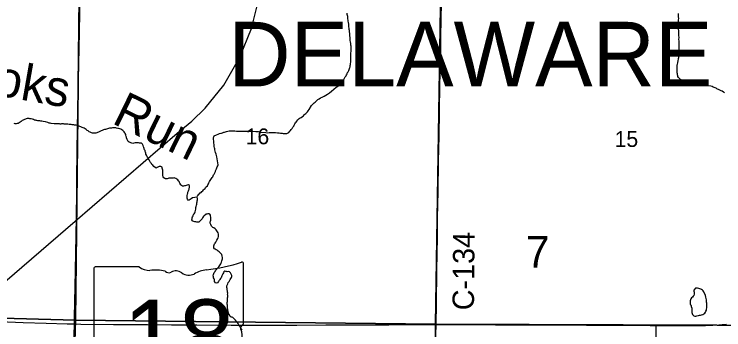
# Model space of a CAD drawing. Extents: x 2.4 to 73.1, y 4.5 to 25.6.
# Drawn here: x 31.475 to 32.412, y 23.123 to 23.539 of the extents above; entities that cross this region are included whole.
import ezdxf

# ---------------------------------------------------------------- set-up
doc = ezdxf.new("R2010")
doc.units = 0
for name, color, linetype in [('GM_X_County_Road', 7, 'Continuous'), ('GM_X_County_Road_Text', 7, 'Continuous'), ('GM_X_Minor_Lake', 7, 'Continuous'), ('GM_X_Minor_River', 7, 'Continuous'), ('GM_X_Minor_River_Text', 7, 'Continuous'), ('GM_X_Rail_Line', 7, 'Continuous'), ('GM_X_Section', 7, 'Continuous'), ('GM_X_Section_Text', 7, 'Continuous'), ('GM_X_State_Route', 7, 'Continuous'), ('GM_X_State_Shield', 7, 'Continuous'), ('GM_X_Township_Road', 7, 'Continuous'), ('GM_X_Township_Text', 7, 'Continuous')]:
    doc.layers.add(name, color=color, linetype=linetype)

msp = doc.modelspace()

# ---------------------------------------------------------------- linework, layer by layer
at = {"layer": 'GM_X_County_Road'}
for points in [[(32.03199, 23.12955), (32.03246, 23.15712), (32.03303, 23.20095), (32.03368, 23.24508), (32.03399, 23.27026), (32.0345, 23.30507), (32.03524, 23.34454), (32.03586, 23.37873), (32.03632, 23.41043), (32.037, 23.44617), (32.03757, 23.47321), (32.03803, 23.49558), (32.03832, 23.5105), (32.03864, 23.53132), (32.03919, 23.55502), (32.03962, 23.57328), (32.04006, 23.59845), (32.04022, 23.61089), (32.04056, 23.63045)], [(32.02557, 22.73189), (32.02574, 22.74008), (32.026, 22.76681), (32.02626, 22.79166), (32.0266, 22.82179), (32.02708, 22.84789), (32.02739, 22.86871), (32.02775, 22.88145), (32.02797, 22.89544), (32.02855, 22.92621), (32.02892, 22.94796), (32.02933, 22.96878), (32.02968, 22.98339), (32.03039, 23.01695), (32.03048, 23.02504), (32.03076, 23.03715), (32.03104, 23.05549), (32.03126, 23.07601), (32.03176, 23.1161), (32.03199, 23.12955)]]:
    msp.add_lwpolyline(points, dxfattribs=at)
at = {"layer": 'GM_X_Minor_Lake'}
for points in [[(32.37249, 23.17503), (32.37262, 23.17358), (32.37298, 23.17225), (32.37296, 23.17092), (32.37275, 23.1694), (32.37253, 23.16789), (32.37157, 23.16695), (32.37059, 23.16564), (32.36944, 23.1647), (32.36866, 23.16339), (32.36807, 23.16207), (32.36747, 23.16075), (32.36762, 23.1577), (32.36779, 23.15675), (32.36815, 23.15561), (32.36871, 23.15446), (32.36907, 23.15312), (32.36961, 23.15121), (32.36978, 23.15007), (32.36976, 23.14893), (32.36974, 23.14779), (32.36972, 23.14646), (32.36989, 23.14532), (32.37025, 23.14399), (32.3708, 23.14265), (32.3723, 23.1411), (32.37362, 23.1407), (32.37495, 23.14068), (32.37648, 23.14104), (32.37858, 23.14138), (32.38011, 23.14174), (32.38125, 23.14172), (32.38259, 23.14227), (32.38412, 23.14282), (32.38584, 23.14355), (32.3868, 23.14448), (32.38797, 23.14598), (32.38837, 23.14693), (32.38896, 23.14825), (32.38937, 23.14995), (32.38958, 23.15166), (32.38962, 23.15375), (32.38965, 23.15584), (32.38949, 23.15755), (32.38932, 23.15888), (32.38914, 23.15983), (32.38916, 23.16097), (32.38899, 23.16231), (32.38863, 23.16383), (32.38828, 23.16555), (32.38774, 23.16764), (32.38573, 23.17261), (32.38461, 23.17396), (32.38367, 23.17493), (32.38255, 23.1757), (32.3816, 23.17629), (32.38028, 23.17669), (32.37915, 23.17728), (32.37725, 23.1775), (32.3763, 23.17751), (32.37477, 23.17735), (32.37249, 23.17503)], [(32.38011, 23.14174), (32.38125, 23.14172), (32.38259, 23.14227), (32.38412, 23.14282), (32.38584, 23.14355), (32.3868, 23.14448), (32.38797, 23.14598), (32.38837, 23.14693), (32.38896, 23.14825), (32.38937, 23.14995), (32.38958, 23.15166), (32.38962, 23.15375), (32.38965, 23.15584), (32.38949, 23.15755), (32.38932, 23.15888), (32.38914, 23.15983), (32.38916, 23.16097), (32.38899, 23.16231), (32.38863, 23.16383), (32.38828, 23.16555), (32.38774, 23.16764), (32.38573, 23.17261), (32.38461, 23.17396), (32.38367, 23.17493), (32.38255, 23.1757), (32.3816, 23.17629), (32.38028, 23.17669), (32.37915, 23.17728), (32.37725, 23.1775), (32.3763, 23.17751), (32.37477, 23.17735), (32.37249, 23.17503)], [(32.37249, 23.17503), (32.37262, 23.17358), (32.37298, 23.17225), (32.37296, 23.17092), (32.37275, 23.1694), (32.37253, 23.16789), (32.37157, 23.16695), (32.37059, 23.16564), (32.36944, 23.1647), (32.36866, 23.16339), (32.36807, 23.16207), (32.36747, 23.16075), (32.36762, 23.1577), (32.36779, 23.15675), (32.36815, 23.15561), (32.36871, 23.15446), (32.36907, 23.15312), (32.36961, 23.15121), (32.36978, 23.15007), (32.36976, 23.14893), (32.36974, 23.14779), (32.36972, 23.14646), (32.36989, 23.14532), (32.37025, 23.14399), (32.3708, 23.14265), (32.3723, 23.1411), (32.37362, 23.1407), (32.37495, 23.14068), (32.37648, 23.14104), (32.37858, 23.14138), (32.38011, 23.14174)]]:
    msp.add_lwpolyline(points, dxfattribs=at)
at = {"layer": 'GM_X_Minor_River'}
for points in [[(31.91938, 23.48222), (31.9194, 23.48336), (31.91942, 23.48431), (31.91925, 23.48545), (31.91945, 23.4864), (31.91947, 23.48735), (31.91948, 23.4883), (31.91951, 23.48982), (31.91952, 23.49096), (31.91955, 23.49228), (31.91976, 23.4938), (31.91978, 23.49475), (31.91979, 23.4957), (31.91962, 23.49703), (31.91945, 23.49817), (31.91946, 23.49912), (31.91911, 23.50065), (31.91895, 23.50255), (31.9186, 23.50427), (31.91844, 23.50636), (31.91828, 23.50845), (31.91812, 23.51035), (31.91796, 23.51187), (31.9178, 23.51377), (31.91764, 23.51568), (31.91748, 23.51758), (31.91712, 23.5191), (31.91696, 23.52081), (31.9168, 23.52252), (31.91664, 23.52443), (31.91648, 23.52614), (31.91632, 23.52804), (31.91596, 23.52976), (31.9158, 23.53128), (31.91544, 23.5328), (31.91528, 23.53432), (31.91511, 23.53604), (31.91475, 23.53718), (31.91459, 23.53889), (31.91423, 23.54061)], [(32.35271, 23.51085), (32.35258, 23.51427), (32.35243, 23.51693), (32.35228, 23.51959), (32.35232, 23.52206), (32.35236, 23.52453), (32.35221, 23.527), (32.35225, 23.52928), (32.35229, 23.53156), (32.35251, 23.53364), (32.35235, 23.53573), (32.3522, 23.53801), (32.35204, 23.53991)], [(32.41293, 23.43544), (32.41143, 23.43642), (32.40973, 23.43739), (32.4086, 23.43779), (32.40766, 23.43838), (32.40671, 23.43877), (32.40501, 23.43975), (32.40369, 23.44034), (32.40275, 23.44073), (32.40181, 23.44132), (32.40067, 23.44191), (32.39935, 23.44231), (32.39803, 23.4429), (32.39652, 23.44349), (32.395, 23.4439), (32.39026, 23.44454), (32.38874, 23.44495), (32.38627, 23.44517), (32.38419, 23.44559), (32.38191, 23.446), (32.37945, 23.44642), (32.37717, 23.44665), (32.37489, 23.44688), (32.37299, 23.44728), (32.3711, 23.4475), (32.3692, 23.44791), (32.36711, 23.44795), (32.36559, 23.44816), (32.36445, 23.44837), (32.36294, 23.44896), (32.362, 23.44936), (32.36067, 23.44976), (32.35935, 23.45016), (32.3584, 23.45056), (32.35708, 23.45115), (32.35558, 23.4525), (32.35464, 23.45289), (32.35332, 23.45406), (32.35202, 23.45559), (32.35147, 23.45693), (32.3511, 23.45789), (32.35093, 23.45903), (32.35076, 23.46036), (32.35059, 23.4617), (32.35043, 23.4636), (32.35046, 23.46531), (32.35048, 23.46663), (32.35031, 23.46778), (32.35032, 23.46873), (32.35034, 23.46968), (32.35055, 23.47119), (32.35057, 23.47233), (32.35078, 23.47328), (32.35119, 23.47498), (32.35139, 23.47612), (32.3516, 23.47725), (32.35223, 23.48066), (32.35244, 23.4818), (32.35265, 23.48312), (32.35267, 23.48445), (32.35269, 23.48597), (32.35272, 23.48768), (32.35294, 23.48957), (32.35298, 23.49204), (32.35302, 23.49413), (32.35304, 23.49584), (32.35307, 23.49755), (32.3531, 23.49907), (32.35293, 23.50078), (32.35296, 23.5023), (32.35298, 23.50401), (32.35282, 23.50591), (32.35286, 23.50819), (32.35271, 23.51085)], [(31.76416, 23.38516), (31.76606, 23.38513), (31.76834, 23.38491), (31.771, 23.38467), (31.77366, 23.38463), (31.7767, 23.38458), (31.77994, 23.38453), (31.78298, 23.38486), (31.78641, 23.38481), (31.78983, 23.38475), (31.79382, 23.3845), (31.79705, 23.38407), (31.79989, 23.38346), (31.80711, 23.38296), (31.8092, 23.38274), (31.81129, 23.3829), (31.81319, 23.38286), (31.81529, 23.38302), (31.81738, 23.38318), (31.81966, 23.38295), (31.82232, 23.38272), (31.82441, 23.38269), (31.82631, 23.38228), (31.82839, 23.38205), (31.8301, 23.38184), (31.83143, 23.38163), (31.83257, 23.38161), (31.83352, 23.38159), (31.83486, 23.38176), (31.83581, 23.38213), (31.83716, 23.38305), (31.83851, 23.38455), (31.83948, 23.38568), (31.84064, 23.38699), (31.84162, 23.3883), (31.84259, 23.39), (31.84376, 23.3915), (31.84454, 23.39281), (31.84533, 23.39432), (31.84611, 23.39564), (31.84689, 23.39677), (31.84786, 23.39808), (31.84922, 23.39977), (31.85114, 23.40126), (31.85249, 23.40218), (31.85364, 23.40293), (31.85557, 23.40422), (31.85653, 23.40516), (31.8575, 23.40609), (31.85866, 23.40722), (31.85981, 23.40815), (31.86097, 23.40927), (31.86213, 23.41039), (31.8631, 23.4117), (31.86408, 23.4134), (31.86721, 23.41866), (31.86856, 23.41978), (31.86991, 23.42109), (31.87087, 23.42203), (31.87203, 23.42315), (31.87319, 23.42408), (31.87454, 23.42501), (31.87589, 23.42631), (31.87762, 23.42743), (31.87935, 23.42854), (31.88127, 23.42965), (31.88414, 23.43112), (31.88606, 23.43223), (31.88856, 23.43371), (31.89106, 23.43538), (31.89375, 23.43743), (31.89684, 23.44004), (31.90011, 23.44283), (31.90338, 23.44487), (31.9053, 23.44598), (31.90626, 23.44672), (31.90742, 23.44804), (31.90801, 23.44916), (31.90919, 23.45124), (31.90998, 23.45293), (31.91095, 23.45463), (31.91193, 23.45632), (31.91291, 23.45782), (31.91369, 23.45914), (31.91428, 23.46027), (31.91507, 23.46197), (31.91565, 23.46291), (31.91605, 23.46404), (31.91664, 23.46498), (31.91723, 23.46611), (31.91762, 23.46725), (31.91803, 23.46876), (31.91823, 23.4697), (31.91845, 23.47141), (31.91866, 23.47255), (31.91888, 23.47425), (31.91909, 23.47577), (31.91933, 23.4788), (31.91935, 23.47975), (31.91936, 23.48089), (31.91938, 23.48222)], [(31.50857, 23.39815), (31.50667, 23.39837), (31.50572, 23.39858), (31.50459, 23.39879), (31.50345, 23.39899), (31.5025, 23.3992), (31.50155, 23.3994), (31.50023, 23.39999), (31.49872, 23.40059), (31.49701, 23.401), (31.49531, 23.40121), (31.49417, 23.40123), (31.49283, 23.40125), (31.4915, 23.40127), (31.49036, 23.40091), (31.4894, 23.40074), (31.48806, 23.40019), (31.48653, 23.39945), (31.485, 23.39872), (31.48365, 23.3976), (31.4823, 23.39667), (31.48115, 23.39574), (31.47961, 23.39481), (31.47866, 23.39464), (31.47732, 23.39428), (31.4758, 23.39431), (31.47448, 23.3949)], [(31.63249, 23.36902), (31.63134, 23.36866), (31.63001, 23.36868), (31.6285, 23.36927), (31.62755, 23.36967), (31.62661, 23.37025), (31.62529, 23.37122), (31.62418, 23.37295), (31.62382, 23.37391), (31.62309, 23.37582), (31.62291, 23.37677), (31.62255, 23.37773), (31.62219, 23.37944), (31.62183, 23.3804), (31.62109, 23.38174), (31.62072, 23.38269), (31.61998, 23.38384), (31.61792, 23.38559), (31.6166, 23.38656), (31.61547, 23.38734), (31.61415, 23.38793), (31.61244, 23.38814), (31.61149, 23.38835), (31.60979, 23.38875), (31.60865, 23.38896), (31.60751, 23.38898), (31.6058, 23.38901), (31.60447, 23.38903), (31.60313, 23.38886), (31.6018, 23.38869), (31.60047, 23.38852), (31.59913, 23.38816), (31.59779, 23.38781), (31.59646, 23.38745), (31.59531, 23.38709), (31.59378, 23.38673), (31.59263, 23.38637), (31.59168, 23.386), (31.59072, 23.38564), (31.58957, 23.38528), (31.58861, 23.38472), (31.58766, 23.38436), (31.5867, 23.3838), (31.58574, 23.38325), (31.58478, 23.38288), (31.58382, 23.38252), (31.58249, 23.38216), (31.58135, 23.38218), (31.57982, 23.38201), (31.57887, 23.38203), (31.57792, 23.38223), (31.5766, 23.38245), (31.5749, 23.38323), (31.57377, 23.38401), (31.57245, 23.38498), (31.57075, 23.38577), (31.56944, 23.38674), (31.56812, 23.38771), (31.56699, 23.38849), (31.56567, 23.38908), (31.56416, 23.38967), (31.56265, 23.39026), (31.56133, 23.39085), (31.56038, 23.39125), (31.55943, 23.39145), (31.55792, 23.39205), (31.55622, 23.39246), (31.55527, 23.39266), (31.55413, 23.39268), (31.55318, 23.39288), (31.55204, 23.39309), (31.55109, 23.39311), (31.54995, 23.39331), (31.54901, 23.39352), (31.5473, 23.39355), (31.54559, 23.39376), (31.54426, 23.39398), (31.54293, 23.394), (31.54179, 23.39401), (31.54065, 23.39403), (31.53951, 23.39424), (31.53856, 23.39426), (31.53723, 23.39428), (31.53627, 23.3941), (31.53532, 23.39412), (31.53437, 23.39432), (31.53342, 23.39434), (31.53247, 23.39435), (31.53133, 23.39437), (31.53038, 23.39439), (31.52848, 23.39442), (31.52734, 23.39443), (31.52316, 23.39488), (31.52202, 23.39509), (31.5207, 23.39549), (31.519, 23.39609), (31.51597, 23.3969), (31.51293, 23.39751), (31.51085, 23.39793), (31.50952, 23.39814), (31.50857, 23.39815)], [(31.71432, 23.26496), (31.71318, 23.26516), (31.71186, 23.26556), (31.71072, 23.26596), (31.70978, 23.26636), (31.70923, 23.2677), (31.70963, 23.26921), (31.70984, 23.27016), (31.71024, 23.27148), (31.71084, 23.27318), (31.71162, 23.27469), (31.7124, 23.27581), (31.71318, 23.27713), (31.71377, 23.27845), (31.71418, 23.28016), (31.7144, 23.28186), (31.71462, 23.28376), (31.71483, 23.28527), (31.71524, 23.28698), (31.71564, 23.28849), (31.71586, 23.29001), (31.71607, 23.29133), (31.71628, 23.29285), (31.71649, 23.29399), (31.71671, 23.29569), (31.71617, 23.29779), (31.71658, 23.2993), (31.71755, 23.30043), (31.71851, 23.30136), (31.71947, 23.30211), (31.72044, 23.30323), (31.72141, 23.30398), (31.72237, 23.30491), (31.72353, 23.30603), (31.7245, 23.30716), (31.72566, 23.30828), (31.72662, 23.30921), (31.7274, 23.31034), (31.72837, 23.31127), (31.72972, 23.31277), (31.73031, 23.3139), (31.7311, 23.31541), (31.73149, 23.31635), (31.73208, 23.31729), (31.73267, 23.31842), (31.73345, 23.31955), (31.73423, 23.32087), (31.7352, 23.32237), (31.73598, 23.3235), (31.73676, 23.32463), (31.73735, 23.32576), (31.73794, 23.32689), (31.73853, 23.32802), (31.73911, 23.32896), (31.7399, 23.33046), (31.74029, 23.33141), (31.74069, 23.33235), (31.74108, 23.33329), (31.74148, 23.33424), (31.74187, 23.33518), (31.74227, 23.33631), (31.74286, 23.33764), (31.74345, 23.33896), (31.74405, 23.34028), (31.74231, 23.35094), (31.74123, 23.35419), (31.7405, 23.35648), (31.74015, 23.35838), (31.73979, 23.35991), (31.73944, 23.36143), (31.73927, 23.36277), (31.73892, 23.36467), (31.73875, 23.366), (31.73858, 23.36733), (31.73841, 23.36867), (31.73825, 23.37057), (31.73809, 23.37209), (31.73792, 23.3738), (31.73795, 23.37513), (31.73796, 23.37627), (31.73836, 23.3774), (31.73876, 23.37835), (31.73972, 23.37909), (31.74087, 23.37945), (31.74202, 23.38001), (31.74412, 23.38092), (31.74584, 23.38147), (31.74737, 23.38201), (31.74833, 23.38219), (31.74986, 23.38273), (31.75158, 23.38327), (31.75253, 23.38345), (31.75368, 23.38381), (31.75521, 23.38417), (31.75674, 23.38471), (31.75846, 23.38525), (31.75998, 23.38523), (31.76226, 23.38538), (31.76416, 23.38516)], [(31.71617, 23.29779), (31.71007, 23.29694), (31.70853, 23.29563), (31.70699, 23.29452), (31.70565, 23.29378), (31.70469, 23.29341), (31.70358, 23.29495), (31.70302, 23.2961), (31.70285, 23.29743), (31.70306, 23.29838), (31.70307, 23.29933), (31.7035, 23.30217), (31.70389, 23.30311), (31.7041, 23.30406), (31.7045, 23.305), (31.70489, 23.30595), (31.70529, 23.30708), (31.7055, 23.30822), (31.70571, 23.30935), (31.7061, 23.31049), (31.70632, 23.31181), (31.70614, 23.31295), (31.70482, 23.31374), (31.70311, 23.31338), (31.70177, 23.31302), (31.70062, 23.31266), (31.69967, 23.31249), (31.69834, 23.31232), (31.69701, 23.31234), (31.69569, 23.31312), (31.69475, 23.31409), (31.69345, 23.31601), (31.6929, 23.31696), (31.69234, 23.31811), (31.69179, 23.31907), (31.69067, 23.32042), (31.68954, 23.32139), (31.68823, 23.32236), (31.68671, 23.32276), (31.68576, 23.32297), (31.68443, 23.3228), (31.6831, 23.32282), (31.68176, 23.32265), (31.68082, 23.32266), (31.67986, 23.32249), (31.67891, 23.3225), (31.67796, 23.32233), (31.67681, 23.32197), (31.67567, 23.3218), (31.67453, 23.32181), (31.67339, 23.32221), (31.67207, 23.32318), (31.67133, 23.32434), (31.67097, 23.32548), (31.67098, 23.32643), (31.67104, 23.33004), (31.67088, 23.33175), (31.67071, 23.33308), (31.67035, 23.33461), (31.67019, 23.33594), (31.66982, 23.33709), (31.66813, 23.33825), (31.66718, 23.33827), (31.66623, 23.33809), (31.66508, 23.33754), (31.66335, 23.33662), (31.6622, 23.33607), (31.66069, 23.33685), (31.65919, 23.33801), (31.6575, 23.33975), (31.65657, 23.34072), (31.65583, 23.34206), (31.65452, 23.34341), (31.6536, 23.34532), (31.65286, 23.34685), (31.65212, 23.348), (31.65138, 23.34916), (31.65063, 23.35012), (31.65008, 23.35108), (31.64971, 23.35203), (31.64916, 23.35299), (31.64861, 23.35452), (31.64825, 23.35566), (31.64808, 23.35681), (31.64771, 23.35795), (31.64735, 23.3591), (31.6468, 23.36024), (31.6457, 23.36311), (31.64534, 23.36407), (31.64479, 23.36559), (31.64443, 23.36655), (31.64387, 23.36751), (31.64256, 23.36886), (31.64009, 23.3689), (31.63857, 23.36911), (31.63744, 23.36932), (31.63648, 23.36934), (31.63534, 23.36935), (31.63439, 23.36918), (31.63249, 23.36902)], [(31.75417, 23.19955), (31.75265, 23.19995), (31.7515, 23.19902), (31.7511, 23.19789), (31.75032, 23.19638), (31.74992, 23.19543), (31.74894, 23.19374), (31.74854, 23.19261), (31.74776, 23.19129), (31.74699, 23.19035), (31.74639, 23.18903), (31.74562, 23.18809), (31.74503, 23.18715), (31.74426, 23.18622), (31.74328, 23.18471), (31.74194, 23.18416), (31.74062, 23.18475), (31.73931, 23.18611), (31.73914, 23.18744), (31.73897, 23.18858), (31.73861, 23.18991), (31.73806, 23.19125), (31.7377, 23.1924), (31.73753, 23.19392), (31.73794, 23.19563), (31.73834, 23.19695), (31.73893, 23.19808), (31.7399, 23.19939), (31.74068, 23.20071), (31.74166, 23.20202), (31.74282, 23.20334), (31.74398, 23.20484), (31.74476, 23.20577), (31.7467, 23.20821), (31.74767, 23.20972), (31.74807, 23.21085), (31.74847, 23.21198), (31.74907, 23.2135), (31.74947, 23.21501), (31.74987, 23.21633), (31.7499, 23.21785), (31.74936, 23.21995), (31.74882, 23.22186), (31.74808, 23.22301), (31.74676, 23.22417), (31.74526, 23.22533), (31.74414, 23.22649), (31.74282, 23.22746), (31.7415, 23.22824), (31.73999, 23.22903), (31.73905, 23.22961), (31.73831, 23.23057), (31.73814, 23.23229), (31.73835, 23.23323), (31.73875, 23.23474), (31.73934, 23.23588), (31.74012, 23.237), (31.7409, 23.23832), (31.74169, 23.23983), (31.74227, 23.24077), (31.74364, 23.24303), (31.74422, 23.24397), (31.74463, 23.24548), (31.74465, 23.24681), (31.74449, 23.24871), (31.74395, 23.25043), (31.74302, 23.25177), (31.74228, 23.25331), (31.74116, 23.25465), (31.73985, 23.256), (31.73835, 23.25698), (31.73702, 23.25757), (31.7359, 23.25854), (31.73515, 23.2595), (31.73423, 23.26141), (31.73387, 23.26256), (31.7335, 23.26351), (31.73353, 23.26503), (31.73392, 23.26597), (31.73414, 23.2673), (31.73453, 23.26843), (31.73436, 23.26977), (31.7342, 23.27129), (31.73403, 23.27281), (31.73367, 23.27396), (31.73293, 23.27511), (31.73199, 23.27569), (31.73027, 23.27553), (31.72913, 23.27536), (31.72817, 23.27499), (31.72528, 23.27238), (31.72432, 23.27164), (31.72334, 23.27013), (31.72275, 23.269), (31.72179, 23.26807), (31.72081, 23.26675), (31.71946, 23.26545), (31.71831, 23.2647), (31.71735, 23.26453), (31.71565, 23.26475), (31.71432, 23.26496)], [(31.77558, 23.12227), (31.77502, 23.12323), (31.77428, 23.12438), (31.77335, 23.1261), (31.77224, 23.12764), (31.77131, 23.12918), (31.77038, 23.13071), (31.76946, 23.13224), (31.76833, 23.1334), (31.76684, 23.13533), (31.76572, 23.13667), (31.76441, 23.13783), (31.76328, 23.13861), (31.76234, 23.13901), (31.76139, 23.1394), (31.76007, 23.14018), (31.75952, 23.14133), (31.75897, 23.14229), (31.75786, 23.14421), (31.75768, 23.14516), (31.75732, 23.14649), (31.75697, 23.14821), (31.75661, 23.14974), (31.75645, 23.15145), (31.75629, 23.15316), (31.75612, 23.15487), (31.75596, 23.1564), (31.75599, 23.15848), (31.7562, 23.16), (31.75623, 23.16152), (31.75644, 23.16304), (31.75647, 23.16456), (31.75668, 23.16588), (31.7567, 23.16721), (31.75671, 23.16816), (31.75654, 23.1693), (31.75657, 23.17082), (31.7564, 23.17235), (31.75624, 23.17406), (31.75606, 23.17501), (31.75589, 23.17615), (31.75571, 23.17711), (31.75554, 23.17825), (31.75537, 23.1792), (31.75539, 23.18053), (31.75579, 23.18166), (31.75657, 23.18317), (31.75736, 23.18487), (31.75833, 23.18637), (31.75892, 23.18731), (31.7599, 23.18901), (31.76068, 23.19014), (31.76146, 23.19164), (31.76205, 23.19296), (31.76226, 23.1941), (31.76134, 23.19601), (31.76023, 23.19774), (31.75892, 23.19909), (31.75759, 23.1993), (31.75606, 23.19914), (31.75512, 23.19934), (31.75417, 23.19955)]]:
    msp.add_lwpolyline(points, dxfattribs=at)
at = {"layer": 'GM_X_Rail_Line'}
msp.add_lwpolyline([(31.15082, 22.77929), (31.15301, 22.81783), (31.15606, 22.85087), (31.16518, 22.8839), (31.17561, 22.90346), (31.19386, 22.93867), (31.21341, 22.96562), (31.24513, 22.99735), (31.29901, 23.04472), (31.40415, 23.136), (31.55493, 23.26596), (31.68962, 23.38201), (31.70917, 23.39809), (31.72699, 23.41504), (31.75132, 23.44547), (31.77261, 23.48241), (31.78825, 23.52023), (31.79738, 23.55717), (31.80129, 23.60412), (31.80172, 23.63193), (31.80563, 23.95097), (31.8065, 24.13048), (31.81302, 24.6325), (31.81433, 24.78522)], dxfattribs=at)
at = {"layer": 'GM_X_Section'}
for points in [[(31.06791, 23.649), (31.56119, 23.63922), (31.55553, 23.13542), (31.0521, 23.14884)], [(32.03919, 23.63283), (32.03128, 23.13003), (31.55553, 23.13542), (31.56119, 23.63922)], [(32.03919, 23.63283), (32.53825, 23.63149), (32.52707, 23.1282), (32.03128, 23.13003)], [(31.55553, 23.13542), (31.53976, 22.6366), (31.28899, 22.63456), (31.04027, 22.64802), (31.0521, 23.14884)], [(32.03128, 23.13003), (32.0257, 22.62946), (31.53976, 22.6366), (31.55553, 23.13542)], [(32.52707, 23.1282), (32.52237, 22.62648), (32.0257, 22.62946), (32.03128, 23.13003)]]:
    msp.add_lwpolyline(points, close=True, dxfattribs=at)
at = {"layer": 'GM_X_State_Route'}
msp.add_lwpolyline([(31.45519, 23.1335), (31.48626, 23.13232), (31.51671, 23.13132), (31.54467, 23.13051), (31.55403, 23.13029), (31.56239, 23.13009), (31.6056, 23.12963), (31.65067, 23.12945), (31.68238, 23.12912), (31.71596, 23.129), (31.76133, 23.12873), (31.80641, 23.12852), (31.82879, 23.12856), (31.84775, 23.1286), (31.8863, 23.12893), (31.91365, 23.12902), (31.92982, 23.12907), (31.94474, 23.12914), (31.9696, 23.12927), (31.99696, 23.12948), (32.03199, 23.12955), (32.03923, 23.12956), (32.06938, 23.12953), (32.09643, 23.12937), (32.11041, 23.12932), (32.13093, 23.12931), (32.14865, 23.12916), (32.18844, 23.12897), (32.2074, 23.1289), (32.23041, 23.12886), (32.28729, 23.12867), (32.30563, 23.12849), (32.31496, 23.12844), (32.32279, 23.12843), (32.34013, 23.1284), (32.3563, 23.12838), (32.37525, 23.1283), (32.38769, 23.12832), (32.39734, 23.12855), (32.40542, 23.12899), (32.41008, 23.12939), (32.41565, 23.13004)], dxfattribs=at)
at = {"layer": 'GM_X_State_Shield'}
for p, q in [((31.63962, 23.20574), (31.58171, 23.20574)), ((31.77751, 23.13094), (31.77751, 23.20946)), ((31.57976, 23.20316), (31.57976, 23.05306)), ((31.77749, 23.13096), (31.77751, 23.13094))]:
    msp.add_line(p, q, dxfattribs=at)
for centre, radius, start, end in [((31.58203, 23.20347), 0.00229, 98.1301, 188.1301), ((31.65341, 23.22316), 0.02222, 231.61951, 271.11188), ((31.70707, 23.41036), 0.20971, 275.84447, 288.90645), ((31.77532, 23.20978), 0.0022, 351.86209, 97.738), ((31.66078, 23.12148), 0.07977, 80.48669, 94.98827), ((31.67889, 23.20425), 0.00641, 219.79206, 297.10237), ((31.6883, 23.18691), 0.01333, 54.46668, 119.14113), ((31.7055, 23.2107), 0.01603, 233.85621, 294.82819), ((31.73382, 23.1599), 0.04219, 97.34618, 120.76885), ((31.777, 23.12518), 0.00341, 107.94398, 210.33697), ((31.77516, 23.13064), 0.00236, 289.60381, 7.73413), ((31.75533, 23.11525), 0.02045, 340.03296, 23.64957)]:
    msp.add_arc(centre, radius, start, end, dxfattribs=at)
at = {"layer": 'GM_X_Township_Road'}
for points in [[(31.55403, 23.13029), (31.55427, 23.13915), (31.55517, 23.17917), (31.55558, 23.20062), (31.55642, 23.24692), (31.55674, 23.27116), (31.55733, 23.30411), (31.5575, 23.32275), (31.5582, 23.38989), (31.5606, 23.51542), (31.56189, 23.56669), (31.56239, 23.59466), (31.56282, 23.63349)], [(31.53843, 22.6239), (31.53797, 22.62654), (31.53777, 22.62779), (31.53766, 22.6297), (31.53809, 22.65016), (31.53994, 22.71898), (31.54537, 22.82346), (31.54641, 22.84736), (31.54716, 22.87034), (31.54769, 22.88866), (31.5488, 22.92905), (31.54989, 22.97411), (31.55403, 23.13029)], [(32.32256, 23.10918), (32.32279, 23.12409), (32.32279, 23.12501), (32.32279, 23.12843)]]:
    msp.add_lwpolyline(points, dxfattribs=at)

# ---------------------------------------------------------------- texts
at = {"layer": 'GM_X_County_Road_Text'}
msp.add_text('C-134', height=0.028409, rotation=89.44931, dxfattribs=at).set_placement((32.08193, 23.14822))
at = {"layer": 'GM_X_Minor_River_Text'}
for s, height, rotation, p in [('Snooks', 0.04737, 350.04921, (31.3357, 23.45217)), ('Run', 0.047366, 334.05156, (31.60212, 23.3957))]:
    msp.add_text(s, height=height, rotation=rotation, dxfattribs=at).set_placement(p)
at = {"layer": 'GM_X_Section_Text'}
for s, height, p in [('16', 0.020928, (31.78028, 23.36741)), ('15', 0.020928, (32.26778, 23.36391)), ('7', 0.04186, (32.15069, 23.20462))]:
    msp.add_text(s, height=height, rotation=0.00001, dxfattribs=at).set_placement(p)
at = {"layer": 'GM_X_State_Shield'}
msp.add_text('18', height=0.098877, dxfattribs=at).set_placement((31.61855, 23.06365))
at = {"layer": 'GM_X_Township_Text'}
msp.add_text('DELAWARE', height=0.085227, rotation=0.00001, dxfattribs=at).set_placement((31.75736, 23.44382))

doc.saveas('drawing.dxf')
